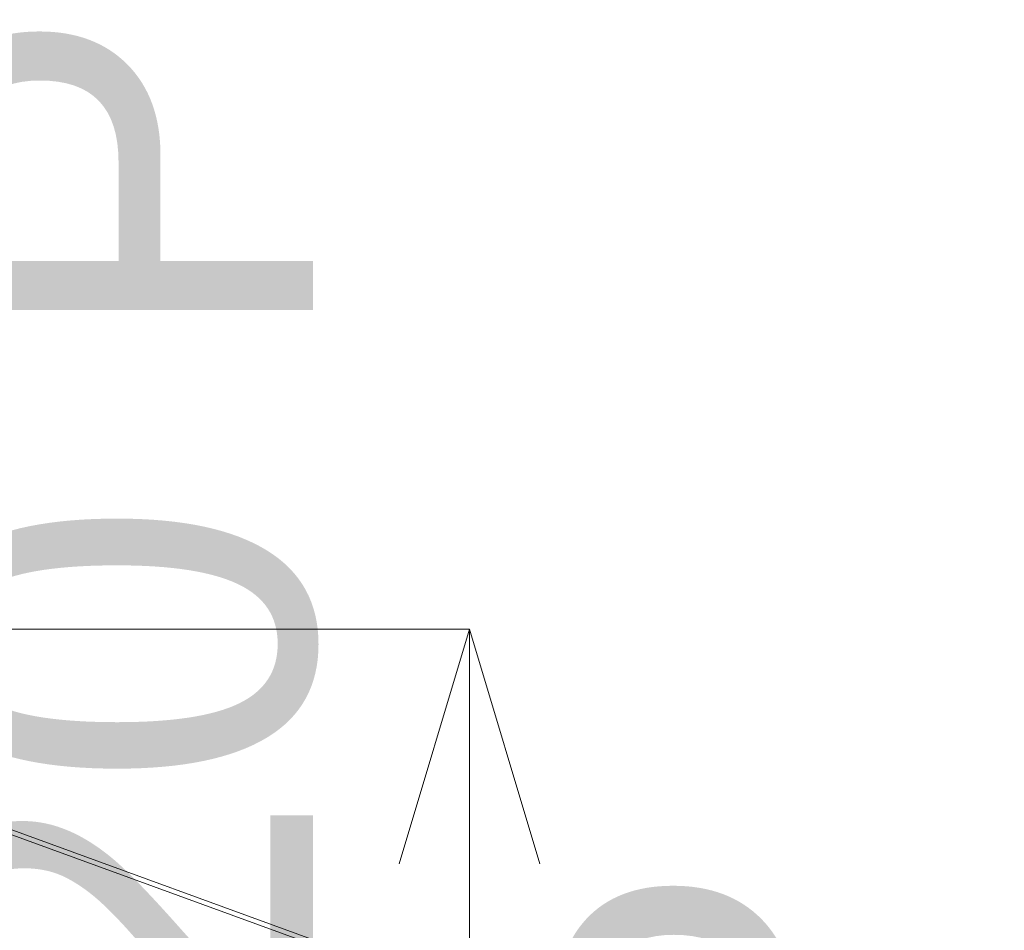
# Model space of a CAD drawing. Header units: millimetres. Extents: x -2233 to 61924, y -68080 to 6847.
# Tile 814 of 1022: x 27208 to 27837, y 1128 to 1709. Entities that reach past the tile are written whole.
import ezdxf

# ---------------------------------------------------------------- set-up
doc = ezdxf.new("R2010")
doc.units = ezdxf.units.MM
doc.layers.add('COTAS_P', color=1, linetype='Continuous', lineweight=0)
doc.layers.add('lateral_bajante_movil', color=7, linetype='Continuous', lineweight=0)
doc.dimstyles.new('R19_100', dxfattribs={"dimtxt": 250, "dimasz": 150, "dimexe": 150, "dimexo": 80, "dimgap": 100, "dimtad": 1, "dimtih": 1, "dimtoh": 1, "dimdsep": 46, "dimcen": 0.09, "dimadec": 0, "dimazin": 0, "dimtfac": 1, "dimtdec": 4, "dimtofl": 0, "dimtmove": 0, "dimatfit": 3, "dimfxl": 1, "dimtolj": 1, "dimtzin": 0, "dimarcsym": 0})

# ---------------------------------------------------------------- blocks, each defined once
blk = doc.blocks.new('DIM_R27_18')
at = {"layer": 'COTAS_P'}
for p, q in [((27500, 600), (27900, 600)), ((27900, 600), (27855, 450)), ((27900, 0), (27900, 600)), ((27900, 600), (27945, 450)), ((27900, 0), (27855, 150)), ((27900, 0), (27945, 150)), ((27500, 0), (27900, 0))]:
    blk.add_line(p, q, dxfattribs=at)
blk.add_text('600 P', height=250, rotation=90, dxfattribs=at).set_placement((27800, 300))
blk = doc.blocks.new('DIM_R27_32')
at = {"layer": 'COTAS_P'}
for p, q in [((26795.07, 1320), (27495.07, 1320)), ((27495.07, 1320), (27450.07, 1170)), ((27495.07, 0), (27495.07, 1320)), ((27495.07, 1320), (27540.07, 1170)), ((27495.07, 0), (27450.07, 150)), ((27495.07, 0), (27540.07, 150)), ((26795.07, 0), (27495.07, 0))]:
    blk.add_line(p, q, dxfattribs=at)
blk.add_text('1320 P', height=250, rotation=90, dxfattribs=at).set_placement((27395.07, 660))

msp = doc.modelspace()

# ---------------------------------------------------------------- linework, layer by layer
at = {"layer": 'lateral_bajante_movil'}
for p, q in [((26849.041, 1317.181), (28352.55, 769.949)), ((26850.067, 1320), (28353.576, 772.768))]:
    msp.add_line(p, q, dxfattribs=at)

# ---------------------------------------------------------------- dimensions: what is measured, and where the dimension line sits
at = {"layer": 'COTAS_P'}
for p1, p2, distance, picture, middle in [((26795.067, 0), (26795.067, 1320), -700, 'DIM_R27_32', (27495.067, 660)), ((27500, 0), (27500, 600), -400, 'DIM_R27_18', (27900, 300))]:
    dim = msp.add_aligned_dim(p1=p1, p2=p2, distance=distance, text='<> P', dimstyle='R19_100', dxfattribs=at)
    dim.commit()
    dim.dimension.update_dxf_attribs({"geometry": picture, "text_midpoint": middle})

doc.saveas('drawing.dxf')
